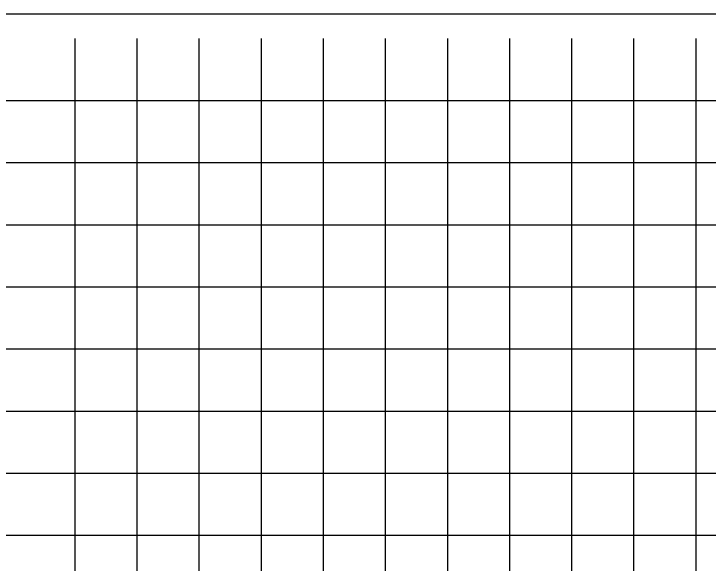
# Model space of a CAD drawing. Extents: x 1131015 to 1136271, y 133453 to 174329.
# Drawn here: x 1132290.6 to 1132402.4, y 157735.2 to 157823.6 of the extents above; entities that cross this region are included whole.
import ezdxf

# ---------------------------------------------------------------- set-up
doc = ezdxf.new("R2010")
doc.units = 0
doc.layers.add('DESIGN - SHEET - Linework', color=7, linetype='Continuous')
doc.layers.add('DESIGN - SHEET - Plot Shape', color=7, linetype='Continuous')

msp = doc.modelspace()

# ---------------------------------------------------------------- linework, layer by layer
at = {"layer": 'DESIGN - SHEET - Linework'}
for p, q in [((1132300.46, 157609.66), (1132300.46, 157819.66)), ((1132310.46, 157609.66), (1132310.46, 157819.66)), ((1132320.46, 157609.66), (1132320.46, 157819.66)), ((1132330.46, 157609.66), (1132330.46, 157819.66)), ((1132340.46, 157609.66), (1132340.46, 157819.66)), ((1132350.46, 157609.66), (1132350.46, 157819.66)), ((1132360.46, 157609.66), (1132360.46, 157819.66)), ((1132370.46, 157609.66), (1132370.46, 157819.66)), ((1132380.46, 157609.66), (1132380.46, 157819.66)), ((1132390.46, 157609.66), (1132390.46, 157819.66)), ((1132400.46, 157609.66), (1132400.46, 157819.66)), ((1132190.46, 157809.66), (1132490.46, 157809.66)), ((1132190.46, 157799.66), (1132490.46, 157799.66)), ((1132190.46, 157789.66), (1132490.46, 157789.66)), ((1132190.46, 157779.66), (1132490.46, 157779.66)), ((1132190.46, 157769.66), (1132490.46, 157769.66)), ((1132190.46, 157759.66), (1132490.46, 157759.66)), ((1132190.46, 157749.66), (1132490.46, 157749.66)), ((1132190.46, 157739.66), (1132490.46, 157739.66))]:
    msp.add_line(p, q, dxfattribs=at)
at = {"layer": 'DESIGN - SHEET - Plot Shape'}
msp.add_lwpolyline([(1132170.46, 157823.6), (1132510.46, 157823.6), (1132510.46, 157605.72), (1132170.46, 157605.72)], close=True, dxfattribs=at)

doc.saveas('drawing.dxf')
